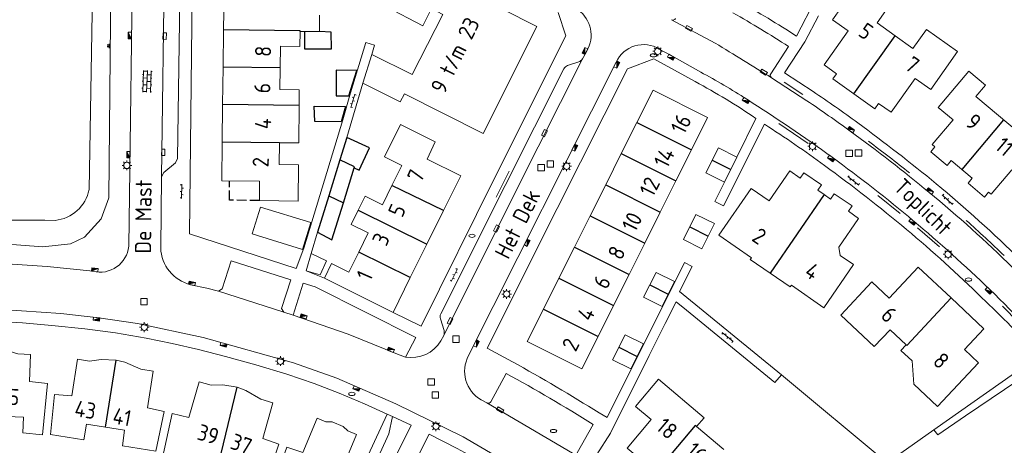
# Model space of a CAD drawing. Extents: x 168769 to 512904, y 516715 to 1559940.
# Tile 259 of 299: x 171112 to 171265, y 520010 to 520076. Entities that reach past the tile are written whole.
import ezdxf

# ---------------------------------------------------------------- set-up
doc = ezdxf.new("R2010")
doc.units = 0
doc.header["$MEASUREMENT"] = 0
doc.linetypes.add('OVERBOUW', pattern=[2, 1.5, -0.5])
doc.layers.get('0').update_dxf_attribs({"linetype": 'CONTINUOUS'})
for name, color, linetype, lineweight in [('B01_HOOFDGEBOUW', 10, 'CONTINUOUS', 0), ('B02_bijgebouw', 12, 'CONTINUOUS', 0), ('B07_scheidingsmuur', 14, 'CONTINUOUS', 25), ('B16_LUIFEL', 6, 'OVERBOUW', 25), ('Q04_wegmarkering', 7, 'CONTINUOUS', 0), ('Q21_LANTAARNPAAL', 7, 'CONTINUOUS', 18), ('Q23_kolk', 7, 'CONTINUOUS', 18), ('Q28_rioolput', 7, 'CONTINUOUS', 18), ('Q92_BRANDKRAAN', 7, 'CONTINUOUS', 0), ('Q97_TROTTOIRKOLK', 7, 'CONTINUOUS', 0), ('S02_symb_open_verh', 7, 'CONTINUOUS', 13), ('T02_RASTER', 34, 'CONTINUOUS', 0), ('T09_INSTEEKSLOOT', 72, 'CONTINUOUS', 0), ('T51_CULTUURSCHEIDING', 3, 'CONTINUOUS', 0), ('V00_kant_verharding', 252, 'CONTINUOUS', 0), ('V04_Kant_op_inrit', 254, 'CONTINUOUS', 13), ('W00_KANT_WATER', 140, 'CONTINUOUS', 0)]:
    doc.layers.add(name, color=color, linetype=linetype, lineweight=lineweight)
for name, color, linetype in [('B14_dakrand_bijgebouw', 30, 'CONTINUOUS'), ('S04_Talud', 7, 'CONTINUOUS'), ('Z02_Huisnummer', 253, 'CONTINUOUS'), ('Z06_STRAATNAAM', 7, 'CONTINUOUS')]:
    doc.layers.add(name, color=color, linetype=linetype)
doc.styles.add('ISOCP', font='isocp.shx', dxfattribs={"height": 1.8})

# ---------------------------------------------------------------- blocks, each defined once
blk = doc.blocks.new('Q21')
at = {"color": 0}
for points in [[(-1.5, 0), (-1, 0)], [(-1.06, 1.06), (-0.71, 0.71)], [(0, 1.5), (0, 1)], [(1.06, 1.06), (0.71, 0.71)], [(1.5, 0), (1, 0)], [(-1.06, -1.06), (-0.71, -0.71)], [(0, -1.5), (0, -1)], [(1.06, -1.06), (0.71, -0.71)]]:
    blk.add_lwpolyline(points, dxfattribs=at)
blk.add_circle((0, 0), 1, dxfattribs=at)
blk = doc.blocks.new('Q28')
at = {"color": 0}
blk.add_lwpolyline([(1, 1), (1, -1), (-1, -1), (-1, 1)], close=True, dxfattribs=at)
blk = doc.blocks.new('Q23')
at = {"color": 0}
blk.add_lwpolyline([(0.99, -0.5), (-0.99, -0.5), (-0.99, 0.5), (0.99, 0.5), (0.99, -0.5)], dxfattribs=at)
blk = doc.blocks.new('Q97')
blk.add_hatch(color=256).paths.add_polyline_path([(-1, 1), (-1, 0), (1, 1)])
blk.add_line((1, 1), (-1, 0))
at = {"color": 0}
for points in [[(-1, 0), (-1, 1), (1, 1), (1, 0), (-1, 0)], [(0, 0.8), (0, 1)]]:
    blk.add_lwpolyline(points, dxfattribs=at)
blk = doc.blocks.new('Q92')
at = {"color": 0}
blk.add_ellipse((0, 0), major_axis=(-0.991, 0), ratio=0.499983, start_param=1.570796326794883, end_param=7.853981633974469, dxfattribs=at)
blk = doc.blocks.new('S024')
at = {"color": 0}
for p, q in [((0, 1.2), (6.7, 1.2)), ((0, 0), (6.7, 0)), ((0.2, 1.2), (0.2, 0)), ((1.25, 1.5), (1.25, 1.2)), ((1.25, 0), (1.25, -1.2)), ((2.3, 1.2), (2.3, 0)), ((3.35, 1.5), (3.35, 1.2)), ((3.35, 0), (3.35, -1.2)), ((4.4, 1.2), (4.4, 0)), ((5.45, 1.5), (5.45, 1.2)), ((5.45, 0), (5.45, -1.2)), ((6.5, 1.2), (6.5, 0)), ((0, -1.2), (6.7, -1.2)), ((0.2, -1.2), (0.2, -1.5)), ((2.3, -1.2), (2.3, -1.5)), ((4.4, -1.2), (4.4, -1.5)), ((6.5, -1.2), (6.5, -1.5))]:
    blk.add_line(p, q, dxfattribs=at)
blk = doc.blocks.new('S026')
for p, q in [((0, 0), (4.4, 0)), ((0.2, 0.5), (0.2, 0)), ((1.2, 0), (1.2, -0.5)), ((2.2, 0.5), (2.2, 0)), ((3.2, 0), (3.2, -0.5)), ((4.2, 0.5), (4.2, 0))]:
    blk.add_line(p, q)
blk = doc.blocks.new('S04')
at = {"color": 0}
for p, q in [((0, 0.5), (0.5, 0.5)), ((0, 0.25), (1, 0.25)), ((0, 0), (0.5, 0)), ((0, -0.25), (1, -0.25)), ((0, -0.5), (0.5, -0.5))]:
    blk.add_line(p, q, dxfattribs=at)

msp = doc.modelspace()

# ---------------------------------------------------------------- linework, layer by layer
at = {"layer": 'B01_HOOFDGEBOUW'}
for p, q in [((171219.1, 520060.69), (171210.63, 520064.94)), ((171191.11, 520025.97), (171199.58, 520021.73))]:
    msp.add_line(p, q, dxfattribs=at)
for points in [[(171184.29, 520058.21), (171192.61, 520074.85), (171170.89, 520085.81), (171170.85, 520085.72), (171171.17, 520085.56), (171168.83, 520078.02), (171169.14, 520077.92), (171174.88, 520074.94), (171176.26, 520077.6), (171177.98, 520076.7), (171173.23, 520067.39), (171166.99, 520070.5)], [(171242.67, 520081.78), (171238.48, 520075.84)], [(171242.67, 520081.78), (171247.5, 520078.35), (171245.4, 520075.38), (171248.19, 520073.4)], [(171143.97, 520074.3), (171144.05, 520080.1)], [(171158.87, 520076.58), (171158.87, 520074.03)], [(171238.48, 520075.84), (171240.91, 520074.14), (171237.18, 520068.87), (171239.12, 520067.51), (171238.54, 520066.69), (171241.82, 520064.37)], [(171143.9, 520068.51), (171143.97, 520074.3)], [(171155.86, 520074.04), (171155.83, 520071.7), (171152.83, 520071.75)], [(171156.52, 520074.04), (171155.86, 520074.04)], [(171158.87, 520074.03), (171156.52, 520074.04)], [(171248.19, 520073.4), (171250.98, 520071.41), (171253.09, 520074.38), (171257.91, 520070.96), (171253.75, 520065.06), (171251.31, 520066.78)], [(171152.83, 520071.75), (171152.78, 520068.39)], [(171166.99, 520070.5), (171165.61, 520066.05)], [(171143.83, 520062.71), (171143.9, 520068.51)], [(171152.78, 520068.39), (171152.73, 520065.04)], [(171262.07, 520048.38), (171259.52, 520050.53), (171260.17, 520051.29), (171256.92, 520054.03), (171256.28, 520053.27), (171253.73, 520055.41), (171254.38, 520056.18), (171253.98, 520056.51), (171257.2, 520060.34), (171254.91, 520062.27), (171259.66, 520067.9), (171262.22, 520065.74), (171260.74, 520063.98), (171269.35, 520056.72), (171270.83, 520058.48), (171273.39, 520056.32), (171268.64, 520050.69), (171266.34, 520052.62), (171263.12, 520048.8), (171262.71, 520049.14), (171262.07, 520048.38)], [(171165.61, 520066.05), (171171.4, 520063.15), (171172.03, 520064.4), (171184.29, 520058.21)], [(171251.31, 520066.78), (171247.59, 520061.54)], [(171152.73, 520065.04), (171155.73, 520065.01), (171155.7, 520062.57)], [(171191.11, 520025.97), (171193.61, 520030.97), (171196.03, 520035.8), (171198.45, 520040.63), (171200.87, 520045.46), (171203.29, 520050.28), (171205.7, 520055.11), (171208.12, 520059.94), (171208.12, 520059.94), (171210.63, 520064.94)], [(171241.82, 520064.37), (171245.07, 520062.08), (171245.64, 520062.9), (171247.59, 520061.54)], [(171143.75, 520056.9), (171143.83, 520062.71)], [(171155.7, 520062.57), (171155.64, 520056.78), (171152.64, 520056.81)], [(171219.1, 520060.69), (171216.6, 520055.69), (171214.18, 520050.87), (171211.76, 520046.04), (171209.34, 520041.21), (171206.92, 520036.38), (171204.51, 520031.55), (171202.09, 520026.73), (171199.58, 520021.73)], [(171171.65, 520053.27), (171168.97, 520054.61), (171171.45, 520059.62), (171176.82, 520056.96)], [(171152.59, 520053.4), (171155.59, 520053.35), (171155.53, 520047.76), (171149.53, 520047.83), (171149.57, 520050.83), (171143.68, 520050.91), (171143.75, 520056.9)], [(171176.82, 520056.96), (171175.58, 520054.24)], [(171152.64, 520056.81), (171152.59, 520053.4)], [(171175.58, 520054.24), (171180.78, 520051.66), (171178.11, 520046.28)], [(171170.11, 520050.19), (171171.65, 520053.27)], [(171231.85, 520052.43), (171228.65, 520047.79), (171225.85, 520049.72), (171220.85, 520042.45), (171225.91, 520038.97), (171225.72, 520038.7), (171228.81, 520036.57)], [(171231.85, 520052.43), (171233.48, 520051.31), (171234.05, 520052.13), (171236.78, 520050.26), (171236.21, 520049.43), (171237.2, 520048.75)], [(171168.62, 520047.19), (171170.11, 520050.19)], [(171164.85, 520046.33), (171165.94, 520048.53), (171168.62, 520047.19)], [(171237.2, 520048.75), (171238.19, 520048.07), (171238.75, 520048.9), (171241.52, 520046.99), (171240.95, 520046.17), (171242.54, 520045.07), (171239.45, 520040.58), (171239.68, 520039.33), (171241.74, 520037.91), (171237.12, 520031.2)], [(171163.76, 520044.14), (171164.85, 520046.33)], [(171178.11, 520046.28), (171175.52, 520041.07)], [(171164.95, 520039.82), (171166.44, 520042.81), (171163.76, 520044.14)], [(171175.52, 520041.07), (171172.95, 520035.88)], [(171160.74, 520038.07), (171163.42, 520036.74), (171164.95, 520039.82)], [(171159.62, 520035.78), (171160.74, 520038.07)], [(171239.76, 520030.08), (171244.59, 520035.23), (171247.27, 520032.71), (171251.79, 520037.52)], [(171251.79, 520037.52), (171256.9, 520032.74)], [(171170.27, 520030.49), (171159.62, 520035.78)], [(171172.95, 520035.88), (171170.27, 520030.49)], [(171228.81, 520036.57), (171231.92, 520034.43), (171232.11, 520034.7)], [(171237.12, 520031.2), (171232.11, 520034.7)], [(171256.9, 520032.74), (171262, 520027.96), (171258.98, 520024.73), (171261.15, 520022.69), (171254.8, 520015.92), (171251.12, 520019.38), (171250.85, 520022.96)], [(171239.76, 520030.08), (171244.96, 520025.18), (171247.43, 520027.8), (171249.91, 520025.46)], [(171108.07, 520024.97), (171109.48, 520024.84), (171112.05, 520024.04), (171113.99, 520023.97)], [(171249.91, 520025.46), (171249.08, 520024.58), (171250.85, 520022.96)], [(171113.99, 520023.97), (171113.85, 520019.75)], [(171125.65, 520012.69), (171122.68, 520013.16), (171122.3, 520010.75), (171117.11, 520011.55), (171117.74, 520017.77), (171120.4, 520017.53), (171121.29, 520023.23)], [(171121.29, 520023.23), (171123.18, 520022.93), (171124.97, 520023.21), (171127.28, 520023.09)], [(171127.28, 520023.09), (171128.66, 520022.79), (171131.12, 520021.68), (171133.04, 520021.38), (171132.14, 520015.69), (171134.76, 520015.1), (171133.47, 520008.99), (171128.26, 520009.8), (171128.62, 520012.22), (171125.65, 520012.69)], [(171116.65, 520019.48), (171113.85, 520019.75)], [(171116.65, 520019.48), (171115.88, 520011.51)], [(171140.18, 520019.73), (171138.6, 520014.18)], [(171140.18, 520019.73), (171142.04, 520019.2), (171143.85, 520019.26), (171146.07, 520018.88)], [(171146.07, 520018.88), (171147.45, 520018.4), (171149.76, 520017.01), (171151.62, 520016.48), (171150.05, 520010.93), (171152.56, 520010.06), (171150.56, 520004.14), (171145.5, 520005.56), (171146.15, 520007.92), (171143.6, 520008.63)], [(171210.86, 520005.46), (171209.22, 520006.84), (171209.42, 520007.09), (171206.64, 520009.44), (171210.35, 520013.86), (171207.93, 520015.89), (171211.49, 520020.12), (171218.56, 520014.15), (171217.4, 520012.78)], [(171107.72, 520014.45), (171112.9, 520014.27), (171112.81, 520011.8), (171115.88, 520011.51)], [(171135.97, 520014.8), (171134.48, 520007.96), (171139.96, 520006.6)], [(171135.97, 520014.8), (171138.6, 520014.18)], [(171158.5, 520014.08), (171159.85, 520013.53), (171160.81, 520013.53), (171162.55, 520012.81), (171163.24, 520012.13), (171164.6, 520011.57), (171161.91, 520005.07), (171161.5, 520005.24), (171160.47, 520002.74), (171157.52, 520003.96), (171156.59, 520001.71), (171151.71, 520003.71), (171153.79, 520009.59), (171156.3, 520008.76), (171158.5, 520014.08)], [(171217.4, 520012.78), (171221.61, 520009.22)]]:
    msp.add_lwpolyline(points, dxfattribs=at)
at = {"layer": 'B02_bijgebouw'}
for points in [[(171223.66, 520054.58), (171220.8, 520056.02), (171218.85, 520052.15), (171221.71, 520050.71)], [(171221.71, 520050.71), (171223.66, 520054.58)], [(171148.4, 520042.68), (171156.24, 520040.26), (171157.53, 520044.42), (171149.69, 520046.83), (171148.4, 520042.68)], [(171220.16, 520044.25), (171217.3, 520045.67), (171215.37, 520041.79), (171218.23, 520040.37), (171220.16, 520044.25)], [(171157.59, 520039.63), (171159.96, 520038.5), (171158.96, 520036.33), (171156.8, 520036.96)], [(171156.8, 520036.96), (171157.59, 520039.63)], [(171213.97, 520035.27), (171211.11, 520036.7), (171209.17, 520032.84), (171212.04, 520031.4), (171213.97, 520035.27)], [(171209.15, 520025.6), (171206.29, 520027.03), (171204.35, 520023.16), (171207.21, 520021.72), (171209.15, 520025.6)]]:
    msp.add_lwpolyline(points, dxfattribs=at)
at = {"layer": 'B07_scheidingsmuur'}
for points in [[(171155.86, 520074.04), (171155.86, 520074.16), (171143.97, 520074.3)], [(171241.82, 520064.37), (171248.19, 520073.4)], [(171152.78, 520068.39), (171143.9, 520068.51)], [(171155.7, 520062.57), (171143.83, 520062.71)], [(171208.12, 520059.94), (171216.6, 520055.69)], [(171265.04, 520060.35), (171258.54, 520052.66)], [(171152.64, 520056.81), (171143.75, 520056.9)], [(171205.7, 520055.11), (171214.18, 520050.87)], [(171219.83, 520054.08), (171222.69, 520052.64)], [(171178.11, 520046.28), (171170.11, 520050.19)], [(171203.29, 520050.28), (171211.76, 520046.04)], [(171160.3, 520048.58), (171162.57, 520047.46)], [(171237.2, 520048.75), (171228.81, 520036.57)], [(171164.85, 520046.33), (171175.52, 520041.07)], [(171200.87, 520045.46), (171209.34, 520041.21)], [(171216.34, 520043.75), (171219.2, 520042.31)], [(171198.45, 520040.63), (171206.92, 520036.38)], [(171172.95, 520035.88), (171164.95, 520039.82)], [(171196.03, 520035.8), (171204.51, 520031.55)], [(171210.14, 520034.77), (171213, 520033.34)], [(171256.9, 520032.74), (171250, 520025.37), (171249.91, 520025.46)], [(171193.61, 520030.97), (171202.09, 520026.73)], [(171205.32, 520025.1), (171208.18, 520023.67)], [(171125.65, 520012.69), (171127.28, 520023.09)], [(171143.6, 520008.63), (171146.07, 520018.88)], [(171217.4, 520012.78), (171217.19, 520012.95), (171210.86, 520005.46)]]:
    msp.add_lwpolyline(points, dxfattribs=at)
at = {"layer": 'B14_dakrand_bijgebouw'}
for points in [[(171156.52, 520074.04), (171156.51, 520071.36), (171160.71, 520071.35), (171160.69, 520073.97), (171158.87, 520074.03)], [(171161.46, 520068.03), (171161.44, 520064.06), (171163.42, 520064.06), (171164.66, 520067.98), (171161.46, 520068.03)], [(171158.04, 520062.47), (171162.9, 520062.44), (171162.24, 520060.05), (171158.13, 520060.07), (171158.04, 520062.47)], [(171163.09, 520057.6), (171162.04, 520054.16)], [(171164.25, 520052.89), (171165.01, 520052.53), (171166.63, 520056.03), (171163.09, 520057.6)], [(171162.04, 520054.16), (171160.3, 520048.58)], [(171164.25, 520052.89), (171164.3, 520053.06), (171162.04, 520054.16)], [(171162.57, 520047.46), (171164.25, 520052.89)], [(171160.3, 520048.58), (171158.55, 520042.93)], [(171158.55, 520042.93), (171160.8, 520041.75), (171162.57, 520047.46)]]:
    msp.add_lwpolyline(points, dxfattribs=at)
at = {"layer": 'B16_LUIFEL'}
msp.add_lwpolyline([(171149.53, 520047.83), (171144.88, 520047.9), (171144.91, 520050.89)], dxfattribs=at)
at = {"layer": 'Q04_wegmarkering'}
for points in [[(171134.8, 520085.58), (171134.35, 520051.51)], [(171213.52, 520075.88), (171220.27, 520072.24)], [(171199.7, 520069.83), (171189.41, 520049.41), (171178.14, 520026.91)], [(171143.19, 520033.8), (171153.32, 520030.55)], [(171184.84, 520016.45), (171199.01, 520008.15)]]:
    msp.add_lwpolyline(points, dxfattribs=at)
msp.add_lwpolyline([(171220.27, 520072.24, -0.004594), (171229.02, 520066.87)], format="xyb", dxfattribs=at)
at = {"layer": 'T02_RASTER'}
msp.add_lwpolyline([(171230.55, 520020.8), (171246.96, 520007.18), (171254.23, 520012.27)], dxfattribs=at)
at = {"layer": 'T09_INSTEEKSLOOT'}
for points in [[(171126.17, 520048.28), (171126.6, 520091.91)], [(171056.88, 520042.59), (171058.41, 520040.13), (171060.46, 520038.55), (171061.46, 520038.26), (171065.1, 520037.92), (171077.81, 520039.63), (171085.87, 520040.37), (171091.78, 520041.12), (171099.98, 520041.25), (171109.74, 520041.14), (171115.93, 520040.67), (171120.21, 520041.11), (171122.38, 520042.17), (171124.99, 520045.01), (171126.17, 520048.28)]]:
    msp.add_lwpolyline(points, dxfattribs=at)
at = {"layer": 'T51_CULTUURSCHEIDING'}
for points in [[(171164.44, 520004.1), (171169.35, 520014.72)], [(171167.21, 520006.36), (171169.6, 520011.64), (171170.21, 520014.33)]]:
    msp.add_lwpolyline(points, dxfattribs=at)
at = {"layer": 'V00_kant_verharding'}
for points in [[(171138.68, 520042.66), (171139.25, 520093.64), (171158.64, 520090.27), (171163.53, 520088.89), (171168.73, 520087.33)], [(171129.26, 520040.74), (171129.92, 520092.07)], [(171232.9, 520073.34), (171235.84, 520079.05)], [(171195.93, 520077.02), (171197.09, 520073.4), (171186.07, 520051.39), (171174.64, 520028.33), (171170.27, 520030.49)], [(171236.29, 520076.46), (171234.17, 520072.47), (171231.02, 520067.62), (171235.48, 520064.73)], [(171163.66, 520064.56), (171166.04, 520072.32), (171167.38, 520071.95)], [(171166.99, 520070.5), (171167.38, 520071.95)], [(171200.71, 520071.83), (171200.29, 520070.92), (171199.7, 520069.83)], [(171211.6, 520071.32), (171213.53, 520070.27), (171218.03, 520067.75)], [(171231.65, 520071.72), (171228.89, 520067.49)], [(171204.93, 520069.31), (171182, 520023.79)], [(171188.82, 520022.82), (171184.87, 520024.93), (171195.75, 520046.59), (171206.67, 520068.28), (171210.74, 520069.81), (171217.18, 520066.27)], [(171199.1, 520069.33), (171197.38, 520068.79)], [(171196.8, 520068.28), (171187.7, 520050.18), (171177.68, 520030.25)], [(171165.61, 520066.05), (171163.09, 520057.6)], [(171229.02, 520066.87), (171234.51, 520063.31)], [(171162.47, 520060.37), (171163.66, 520064.56)], [(171156.44, 520040.46), (171162.47, 520060.37)], [(171226.6, 520060.57), (171223.66, 520054.58)], [(171221.56, 520047.02), (171227.94, 520059.67)], [(171220.2, 520047.7), (171221.71, 520050.71)], [(171221.56, 520047.02), (171220.2, 520047.7)], [(171156.44, 520040.46), (171155.26, 520037.32), (171138.68, 520042.66)], [(171158.55, 520042.93), (171157.59, 520039.63)], [(171203.5, 520014.19), (171215.51, 520038.21)], [(171216.71, 520037.63), (171214.76, 520033.74)], [(171215.51, 520038.21), (171216.71, 520037.63)], [(171156.8, 520036.96), (171159.62, 520035.78)], [(171154.78, 520030.08), (171156.31, 520035.04), (171158.18, 520034.47), (171173.81, 520026.62), (171172.22, 520023.56)], [(171214.76, 520033.74), (171230.55, 520020.8)], [(171214.23, 520032.15), (171212.52, 520028.75)], [(171215.85, 520030.83), (171214.23, 520032.15)], [(171154.78, 520030.08), (171163.29, 520027.14), (171170.98, 520023.99), (171172.22, 520023.56)], [(171177.62, 520029.49), (171178.19, 520027.69)], [(171229.56, 520019.64), (171215.85, 520030.83)], [(171099.18, 520029.17), (171104.1, 520029.19), (171108.78, 520029.06), (171112.77, 520028.88), (171117.34, 520028.47), (171122.46, 520027.92), (171127.2, 520027.33), (171131.94, 520026.47), (171135.97, 520025.65)], [(171212.52, 520028.75), (171210.04, 520023.82)], [(171178.14, 520026.91), (171177.69, 520026.07)], [(171135.97, 520025.65), (171140.08, 520024.75)], [(171140.08, 520024.75), (171144.27, 520023.65), (171148.99, 520022.34), (171153.77, 520020.92), (171158.01, 520019.49), (171161.9, 520017.97), (171165.87, 520016.32)], [(171210.04, 520023.82), (171204.02, 520011.77)], [(171270.57, 520023.76), (171254.23, 520012.27), (171254.82, 520011.51), (171259.13, 520014.43), (171271.24, 520022.63)], [(171187.83, 520021.04), (171185.45, 520016.62)], [(171230.55, 520020.8), (171229.56, 520019.64)], [(171165.87, 520016.32), (171169.35, 520014.72), (171170.21, 520014.33), (171173.11, 520012.98)], [(171184.84, 520016.45), (171183.97, 520016.91)], [(171202.29, 520014.9), (171203.5, 520014.19)], [(171173.11, 520012.98), (171149.09, 519964.67)], [(171201.34, 520013.13), (171198.88, 520008.69)], [(171188.09, 520004.96), (171183.19, 520007.74), (171181.93, 520008.45), (171180.24, 520009.41), (171175.9, 520011.6), (171167.94, 519995.73)], [(171201.9, 520008.46), (171204.02, 520011.77)]]:
    msp.add_lwpolyline(points, dxfattribs=at)
for points in [[(171134.8, 520085.58), (171135.06, 520085.04), (171136.97, 520083.35), (171137.23, 520082.74), (171136.84, 520054.34), (171136.52, 520053.68), (171134.69, 520052.19), (171134.35, 520051.51), (171134.21, 520040.5, 0.33622), (171138.86, 520034.79), (171141.35, 520034.27), (171143.19, 520033.8), (171143.75, 520034.12), (171145.17, 520038.5), (171154.43, 520035.52), (171152.98, 520031.08), (171153.32, 520030.55), (171154.78, 520030.08)], [(171224, 520078.72, -0.014363), (171232.9, 520073.34)], [(171198.25, 520077.81, -0.396311), (171200.71, 520071.83)], [(171223.04, 520076.93, -0.015991), (171231.65, 520071.72)], [(171213.52, 520075.88, 0.449176), (171214.12, 520076.07)], [(171204.93, 520069.31, -0.452057), (171211.6, 520071.32)], [(171199.7, 520069.83, -0.173833), (171199.1, 520069.33)], [(171197.38, 520068.79, 0.15157), (171196.8, 520068.28)], [(171218.03, 520067.75, -0.018632), (171225.18, 520063.55)], [(171217.18, 520066.27, -0.025304), (171226.6, 520060.57)], [(171228.89, 520067.49, 0.400436), (171229.02, 520066.87)], [(171235.48, 520064.73, -0.012386), (171242.41, 520059.87)], [(171225.18, 520063.55, -0.014491), (171238.42, 520054.56)], [(171234.51, 520063.31, -0.008487), (171241.23, 520058.61)], [(171227.94, 520059.67, -0.013487), (171237.27, 520053.27)], [(171241.23, 520058.61, -0.01731), (171253.46, 520049.11)], [(171242.41, 520059.87, -0.013366), (171254.6, 520050.43)], [(171238.42, 520054.56, -0.017261), (171251.03, 520044.7)], [(171237.27, 520053.27, -0.015334), (171249.98, 520043.35)], [(171254.6, 520050.43, -0.020702), (171267.67, 520038.62)], [(171253.46, 520049.11, -0.024122), (171266.46, 520037.42)], [(171251.03, 520044.7, -0.017221), (171262.9, 520034.04)], [(171249.98, 520043.35, -0.019218), (171261.67, 520032.77)], [(171063.68, 520033.58), (171069.34, 520034.79), (171069.9, 520035.16), (171071.42, 520037.3), (171072, 520037.56), (171081.76, 520039), (171093.89, 520040.15), (171105.92, 520040.44), (171106.56, 520040.13), (171108.08, 520038.38), (171108.78, 520038.11), (171116.57, 520037.62), (171123.72, 520036.86, 0.456638), (171129.26, 520040.74)], [(171262.9, 520034.04, -0.01555), (171274.69, 520021.78)], [(171261.67, 520032.77, -0.016196), (171270.57, 520023.76)], [(171210.63, 519990.66), (171201.63, 519998.01), (171197.41, 520001.16), (171192.37, 520004.64), (171181.16, 520011.18), (171170.72, 520016.3), (171161.53, 520020.27), (171154.84, 520022.67), (171140.8, 520026.62), (171130.63, 520028.76), (171124.6, 520029.67), (171118.73, 520030.34), (171106.45, 520031.14), (171095.09, 520030.96), (171084.11, 520029.95), (171074.82, 520028.74), (171065.33, 520026.77, 0.413642), (171060.74, 520020.59), (171061.93, 520017.31)], [(171177.68, 520030.25, 0.171967), (171177.62, 520029.49)], [(171178.19, 520027.69, -0.157407), (171178.14, 520026.91)], [(171177.69, 520026.07, -0.31231), (171172.22, 520023.56)], [(171183.97, 520016.91, -0.404907), (171182, 520023.79)], [(171202.29, 520014.9, 0.013593), (171188.82, 520022.82)], [(171187.83, 520021.04, -0.013502), (171201.34, 520013.13)], [(171185.45, 520016.62, -0.380422), (171184.84, 520016.45)]]:
    msp.add_lwpolyline(points, format="xyb", dxfattribs=at)
at = {"layer": 'V04_Kant_op_inrit'}
for points in [[(171233.88, 520064.26), (171230.96, 520066.17)], [(171234.7, 520056.67), (171230.15, 520059.77)], [(171188.29, 520052.37), (171186.28, 520048.34)], [(171249.01, 520045.82), (171245.51, 520048.63)], [(171255.08, 520040.66), (171251.69, 520043.62)], [(171267.36, 520028.94), (171264.89, 520031.45)]]:
    msp.add_lwpolyline(points, dxfattribs=at)
for points in [[(171250.43, 520052.13, 0.008462), (171244.08, 520057.02)], [(171265.14, 520039.29, 0.009622), (171259.25, 520044.74)]]:
    msp.add_lwpolyline(points, format="xyb", dxfattribs=at)
at = {"layer": 'W00_KANT_WATER'}
msp.add_lwpolyline([(171123.22, 520122.02), (171122.73, 520088.9), (171123.72, 520086.14), (171123.09, 520049.53)], dxfattribs=at)
for points in [[(171123.09, 520049.53, -0.33127), (171117.83, 520044.76)], [(171117.83, 520044.76, 0.045616), (171066.9, 520040.97)]]:
    msp.add_lwpolyline(points, format="xyb", dxfattribs=at)

# ---------------------------------------------------------------- block references
at = {"layer": 'Q21_LANTAARNPAAL', "xscale": 0.5, "yscale": 0.5}
for p in [(171211.36, 520070.98), (171235.4, 520056.25), (171128.97, 520053.29), (171197.22, 520053.15), (171256.43, 520039.51), (171187.91, 520033.34), (171131.67, 520028.2), (171152.79, 520022.93), (171176.94, 520012.83)]:
    msp.add_blockref('Q21', p, dxfattribs=at)
at = {"layer": 'Q23_kolk'}
for p, xscale, yscale, rotation in [((171134.83, 520073.33), 0.5, 0.5, 88.40526984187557), ((171216.2, 520074.54), 0.5, 0.5, 330.9288799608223), ((171227.82, 520067.74), 0.5, 0.5, 148.3286814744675), ((171193.79, 520058.29), 0.5, 0.5, 243.3324978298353), ((171134.61, 520055.32), 0.4999999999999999, 0.4999999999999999, 89.31076071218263), ((171186.34, 520043.49), 0.5, 0.5, 243.3067705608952), ((171179.13, 520029.17), 0.4999999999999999, 0.4999999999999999, 243.6399417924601), ((171186.91, 520015.38), 0.4999999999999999, 0.4999999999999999, 330.0081232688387)]:
    msp.add_blockref('Q23', p, dxfattribs=dict(at, xscale=xscale, yscale=yscale, rotation=rotation))
at = {"layer": 'Q28_rioolput', "xscale": 0.5, "yscale": 0.5}
for p in [(171241.07, 520055.15), (171242.53, 520055.22), (171194.69, 520053.51), (171193.26, 520052.92), (171131.61, 520032.16), (171180.06, 520026.34), (171176.2, 520019.7), (171176.85, 520017.69)]:
    msp.add_blockref('Q28', p, dxfattribs=at)
at = {"layer": 'Q92_BRANDKRAAN', "xscale": 0.5, "yscale": 0.5}
for p in [(171210.7, 520070.35), (171182.54, 520042.36), (171259.6, 520035.58), (171163.89, 520017.85), (171195.19, 520012.1)]:
    msp.add_blockref('Q92', p, dxfattribs=at)
at = {"layer": 'Q97_TROTTOIRKOLK'}
for p, xscale, yscale, rotation in [((171129.68, 520073.42), 0.5, 0.5, 89.26703388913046), ((171200.29, 520070.92), 0.5, 0.5, 63.27392835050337), ((171204.79, 520069.04), 0.4999999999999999, 0.4999999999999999, 243.6923123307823), ((171213.53, 520070.27), 0.5, 0.5, 151.3387565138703), ((171225.18, 520063.55), 0.5000000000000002, 0.5000000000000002, 147.2785461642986), ((171241.23, 520058.61), 0.5, 0.5, 324.4688496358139), ((171129.44, 520054.96), 0.5, 0.5, 89.26703388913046), ((171198.27, 520056.14), 0.5, 0.5, 243.1722014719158), ((171238.42, 520054.56), 0.5000000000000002, 0.5000000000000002, 144.1566689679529), ((171253.46, 520049.11), 0.5, 0.5, 320.2442665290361), ((171251.03, 520044.7), 0.4999999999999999, 0.4999999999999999, 140.7467585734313), ((171190.88, 520041.4), 0.5, 0.5, 243.6039821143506), ((171123.95, 520036.84), 0.5, 0.5, 354.2593933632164), ((171139.03, 520034.75), 0.5, 0.5, 348.028485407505), ((171262.9, 520034.04), 0.5000000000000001, 0.5000000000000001, 136.1866118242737), ((171124.27, 520029.7), 0.5, 0.5, 172.9403978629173), ((171156.32, 520029.64), 0.4999999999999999, 0.4999999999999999, 340.8563859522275), ((171144.04, 520025.7), 0.5, 0.5, 164.3723856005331), ((171169.85, 520024.46), 0.5, 0.5, 338.1396530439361), ((171182.99, 520025.77), 0.5, 0.5, 243.3527960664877), ((171164.7, 520018.91), 0.5, 0.5, 156.9255096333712)]:
    msp.add_blockref('Q97', p, dxfattribs=dict(at, xscale=xscale, yscale=yscale, rotation=rotation))
at = {"layer": 'S02_symb_open_verh'}
for name, p, xscale, yscale, rotation in [('S024', (171132.03, 520064.63), 0.4999999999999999, 0.4999999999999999, 88.10704441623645), ('S026', (171164.35, 520064.35), 0.5, 0.5, 253.2887619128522), ('S026', (171240.85, 520051.55), 0.5, 0.5, 322.3023778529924), ('S026', (171137.46, 520048.15), 0.5, 0.5, 89.22337144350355), ('S026', (171255.53, 520048.71), 0.5, 0.5, 316.5878134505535), ('S026', (171179.32, 520035.28), 0.5, 0.5, 63.91821702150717), ('S026', (171223.08, 520025.96), 0.4999999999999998, 0.4999999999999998, 140.790089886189)]:
    msp.add_blockref(name, p, dxfattribs=dict(at, xscale=xscale, yscale=yscale, rotation=rotation))
at = {"layer": 'S04_Talud', "xscale": 0.5, "yscale": 0.5, "zscale": 2.928403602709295, "rotation": 180}
msp.add_blockref('S04', (171126.4, 520071.79), dxfattribs=at)

# ---------------------------------------------------------------- texts
at = {"layer": 'Z02_Huisnummer', "style": 'ISOCP'}
for s, rotation, p in [('9 t/m 23', 63.4276, (171178.24, 520064.22)), ('5', 324.7098, (171242.3, 520073.53)), ('8', 87, (171151.31, 520070.07)), ('7', 324.6631, (171249.52, 520068.33)), ('6', 87, (171151.19, 520064.41)), ('16', 63.392, (171215.48, 520057.93)), ('4', 87, (171151.31, 520058.86)), ('9', 319.8374, (171258.94, 520059.62)), ('11', 319.8374, (171263.53, 520055.96)), ('14', 63.392, (171212.85, 520052.68)), ('2', 87, (171150.94, 520052.95)), ('7', 66, (171174.65, 520050.47)), ('12', 63.392, (171210.63, 520048.24)), ('5', 66, (171171.7, 520045.05)), ('10', 63.392, (171207.9, 520042.79)), ('2', 325.7379, (171225.79, 520041.72)), ('3', 66, (171169.23, 520040.61)), ('8', 63.392, (171205.71, 520038.43)), ('1', 66.2696, (171166.77, 520035.19)), ('4', 326.2925, (171233.95, 520036.29)), ('6', 63.392, (171203.45, 520033.91)), ('4', 63.392, (171200.97, 520028.95)), ('6', 316.8883, (171245.81, 520029.79)), ('2', 63.392, (171198.61, 520024.24)), ('8', 316.8883, (171253.89, 520022.68)), ('45', 356.3656, (171108.88, 520016.28)), ('43', 351.135, (171120.72, 520014.4)), ('41', 349.0966, (171126.61, 520013.29)), ('39', 343.4394, (171139.68, 520010.84)), ('18', 319.7516, (171210.92, 520012.44)), ('37', 340.4737, (171144.83, 520009.43)), ('16', 320.0293, (171215.55, 520008.65))]:
    msp.add_text(s, height=2.5, rotation=rotation, dxfattribs=at).set_placement(p)
at = {"layer": 'Z06_STRAATNAAM', "style": 'ISOCP'}
for s, rotation, p in [('De Mast', 89.424, (171132.71, 520039.61)), ('Toplicht', 315.8995, (171247.83, 520049.7)), ('Het Dek', 63.545, (171188.18, 520038.58))]:
    msp.add_text(s, height=2.5, rotation=rotation, dxfattribs=at).set_placement(p)

doc.saveas('drawing.dxf')
